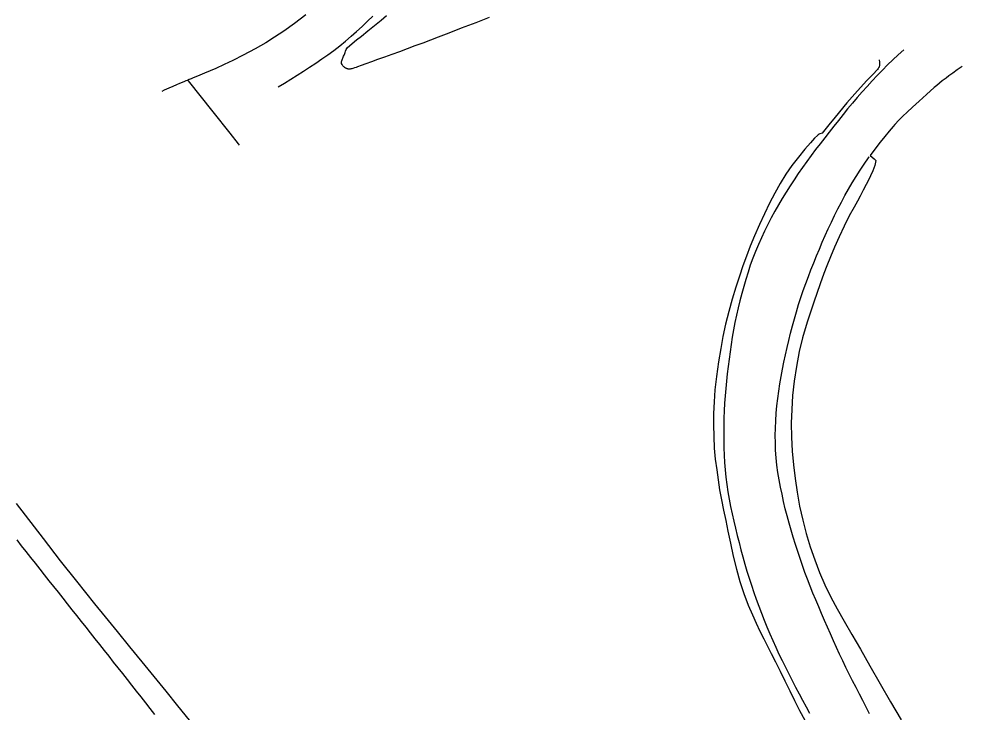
# Model space of a CAD drawing. Extents: x 1948091 to 1975253, y 787267 to 823306.
# Drawn here: x 1964360.7 to 1964678.9, y 804443.2 to 804677 of the extents above; entities that cross this region are included whole.
import ezdxf

# ---------------------------------------------------------------- set-up
doc = ezdxf.new("R2010")
doc.units = 0
for name, color, linetype in [('RD_EX_Conc', 7, 'Continuous'), ('RD_EX_Pavement_Markings', 7, 'Continuous'), ('RD_EX_Road', 7, 'Continuous')]:
    doc.layers.add(name, color=color, linetype=linetype)

msp = doc.modelspace()

# ---------------------------------------------------------------- linework, layer by layer
at = {"layer": 'RD_EX_Conc'}
msp.add_lwpolyline([(1964417.81, 804656.11), (1964426.1, 804645.66), (1964431.84, 804638.45), (1964434.63, 804634.91), (1964434.97, 804634.48)], dxfattribs=at)
at = {"layer": 'RD_EX_Pavement_Markings'}
for points in [[(1964448.12, 804654.13), (1964450.28, 804655.4), (1964452.43, 804656.67), (1964454.54, 804658), (1964456.65, 804659.35), (1964458.74, 804660.71), (1964460.82, 804662.1), (1964462.89, 804663.51), (1964464.92, 804664.96), (1964466.96, 804666.42), (1964468.91, 804667.97), (1964470.87, 804669.53), (1964472.75, 804671.18), (1964474.63, 804672.82), (1964476.51, 804674.47), (1964478.3, 804676.21), (1964480.09, 804677.95)], [(1964659.22, 804666.63), (1964657.36, 804664.96), (1964655.56, 804663.22), (1964653.77, 804661.48), (1964652, 804659.72), (1964650.28, 804657.9), (1964648.57, 804656.08), (1964646.85, 804654.26), (1964645.2, 804652.38), (1964643.55, 804650.5), (1964641.9, 804648.63), (1964640.29, 804646.72), (1964638.75, 804644.75), (1964637.21, 804642.78), (1964635.66, 804640.82), (1964634.11, 804638.86), (1964632.56, 804636.9), (1964631.01, 804634.94), (1964629.48, 804632.96), (1964627.95, 804630.98), (1964626.47, 804628.96), (1964625.03, 804626.93), (1964623.61, 804624.87), (1964622.23, 804622.78), (1964620.88, 804620.67), (1964619.54, 804618.57), (1964618.23, 804616.44), (1964616.95, 804614.29), (1964615.72, 804612.12), (1964614.52, 804609.92), (1964613.35, 804607.71), (1964612.22, 804605.48), (1964611.2, 804603.2), (1964610.19, 804600.91), (1964609.21, 804598.62), (1964608.3, 804596.29), (1964607.44, 804593.94), (1964606.68, 804591.56), (1964605.92, 804589.17), (1964605.23, 804586.77), (1964604.54, 804584.37), (1964603.94, 804581.94), (1964603.34, 804579.52), (1964602.79, 804577.08), (1964602.26, 804574.64), (1964601.78, 804572.18), (1964601.36, 804569.72), (1964600.95, 804567.25), (1964600.61, 804564.78), (1964600.27, 804562.3), (1964599.95, 804559.82), (1964599.67, 804557.34), (1964599.39, 804554.85), (1964599.16, 804552.36), (1964598.97, 804549.87), (1964598.77, 804547.38), (1964598.67, 804544.88), (1964598.57, 804542.39), (1964598.52, 804539.89), (1964598.51, 804537.39), (1964598.5, 804534.89), (1964598.57, 804532.39), (1964598.64, 804529.89), (1964598.76, 804527.4), (1964598.99, 804524.91), (1964599.22, 804522.42), (1964599.56, 804519.94), (1964599.9, 804517.47), (1964600.33, 804515), (1964600.79, 804512.55), (1964601.28, 804510.1), (1964601.85, 804507.66), (1964602.41, 804505.23), (1964603.02, 804502.81), (1964603.65, 804500.39), (1964604.27, 804497.97), (1964604.94, 804495.56), (1964605.62, 804493.15), (1964606.3, 804490.75), (1964607.06, 804488.37), (1964607.81, 804485.98), (1964608.6, 804483.61), (1964609.44, 804481.26), (1964610.29, 804478.91), (1964611.18, 804476.58), (1964612.08, 804474.24), (1964613.04, 804471.93), (1964614.01, 804469.63), (1964615.01, 804467.34), (1964616.07, 804465.08), (1964617.12, 804462.81), (1964618.22, 804460.57), (1964619.31, 804458.32), (1964620.43, 804456.08), (1964621.57, 804453.86), (1964622.71, 804451.64), (1964623.88, 804449.43), (1964625.06, 804447.23), (1964626.24, 804445.02), (1964627.42, 804442.82)], [(1964647.68, 804442.64), (1964646.54, 804444.86), (1964645.4, 804447.08), (1964644.25, 804449.31), (1964643.11, 804451.53), (1964641.97, 804453.75), (1964640.83, 804455.98), (1964639.73, 804458.22), (1964638.62, 804460.46), (1964637.56, 804462.72), (1964636.54, 804465), (1964635.51, 804467.28), (1964634.5, 804469.57), (1964633.49, 804471.85), (1964632.5, 804474.15), (1964631.51, 804476.44), (1964630.53, 804478.74), (1964629.56, 804481.04), (1964628.59, 804483.34), (1964627.68, 804485.67), (1964626.78, 804488), (1964625.9, 804490.34), (1964625.08, 804492.7), (1964624.25, 804495.06), (1964623.46, 804497.43), (1964622.67, 804499.8), (1964621.9, 804502.18), (1964621.22, 804504.58), (1964620.54, 804506.99), (1964619.89, 804509.4), (1964619.26, 804511.82), (1964618.69, 804514.25), (1964618.15, 804516.69), (1964617.65, 804519.14), (1964617.17, 804521.59), (1964616.74, 804524.05), (1964616.4, 804526.53), (1964616.14, 804529.02), (1964616, 804531.51), (1964615.9, 804534.01), (1964615.87, 804536.51), (1964615.93, 804539.01), (1964616.02, 804541.5), (1964616.18, 804544), (1964616.41, 804546.49), (1964616.69, 804548.97), (1964617.03, 804551.45), (1964617.4, 804553.92), (1964617.82, 804556.38), (1964618.28, 804558.84), (1964618.73, 804561.3), (1964619.29, 804563.74), (1964619.87, 804566.17), (1964620.46, 804568.6), (1964621.06, 804571.02), (1964621.66, 804573.45), (1964622.31, 804575.86), (1964623.02, 804578.26), (1964623.73, 804580.66), (1964624.52, 804583.03), (1964625.32, 804585.4), (1964626.16, 804587.75), (1964627.03, 804590.09), (1964627.92, 804592.43), (1964628.85, 804594.75), (1964629.79, 804597.07), (1964630.74, 804599.38), (1964631.74, 804601.67), (1964632.74, 804603.96), (1964633.75, 804606.25), (1964634.82, 804608.5), (1964635.89, 804610.76), (1964637, 804613.01), (1964638.16, 804615.22), (1964639.32, 804617.43), (1964640.58, 804619.59), (1964641.86, 804621.74), (1964643.19, 804623.86), (1964644.53, 804625.96), (1964645.91, 804628.05), (1964647.32, 804630.11), (1964647.56, 804630.47)], [(1964359.95, 804501.27), (1964361.49, 804499.3), (1964363.04, 804497.34), (1964364.59, 804495.38), (1964366.15, 804493.42), (1964367.7, 804491.46), (1964369.25, 804489.5), (1964370.8, 804487.54), (1964372.36, 804485.59), (1964373.91, 804483.63), (1964375.46, 804481.67), (1964377.02, 804479.71), (1964378.57, 804477.75), (1964380.12, 804475.79), (1964381.67, 804473.83), (1964383.22, 804471.87), (1964384.77, 804469.91), (1964386.32, 804467.95), (1964387.87, 804465.98), (1964389.42, 804464.02), (1964390.97, 804462.06), (1964392.52, 804460.1), (1964394.07, 804458.14), (1964395.62, 804456.18), (1964397.17, 804454.21), (1964398.72, 804452.25), (1964400.27, 804450.29), (1964401.82, 804448.33), (1964403.37, 804446.37), (1964404.91, 804444.4), (1964406.46, 804442.43)]]:
    msp.add_lwpolyline(points, dxfattribs=at)
at = {"layer": 'RD_EX_Road'}
for points in [[(1964457.54, 804678.45), (1964453.67, 804675.51), (1964450.09, 804672.92), (1964446.93, 804670.82), (1964443.94, 804668.94), (1964440.44, 804666.92), (1964436.38, 804664.77), (1964432.86, 804663), (1964429.94, 804661.59), (1964427.1, 804660.31), (1964425.25, 804659.5), (1964423.29, 804658.7), (1964421.68, 804658.03), (1964420.41, 804657.51), (1964419.49, 804657.11), (1964418.77, 804656.81), (1964418.13, 804656.54), (1964417.56, 804656.3), (1964417.05, 804656.1), (1964416.51, 804655.87), (1964415.79, 804655.58), (1964414.92, 804655.21), (1964413.88, 804654.76), (1964412.67, 804654.24), (1964411.29, 804653.64), (1964409.73, 804652.96), (1964408.88, 804652.59)], [(1964519.38, 804677.47), (1964517.1, 804676.6), (1964514.79, 804675.71), (1964512.4, 804674.8), (1964509.93, 804673.85), (1964507.38, 804672.88), (1964504.79, 804671.88), (1964502.18, 804670.89), (1964499.55, 804669.89), (1964496.91, 804668.89), (1964494.27, 804667.9), (1964491.65, 804666.92), (1964489.04, 804665.96), (1964486.46, 804665.01), (1964483.99, 804664.11), (1964481.71, 804663.29), (1964479.63, 804662.53), (1964477.75, 804661.86), (1964476.15, 804661.28), (1964474.88, 804660.83), (1964474.44, 804660.68), (1964473.96, 804660.51), (1964473.39, 804660.32), (1964473.01, 804660.21), (1964472.69, 804660.13), (1964472.44, 804660.08), (1964472.24, 804660.07), (1964472.08, 804660.08), (1964471.92, 804660.09), (1964471.77, 804660.12), (1964471.62, 804660.15), (1964471.47, 804660.19), (1964471.31, 804660.26), (1964471.13, 804660.34), (1964470.94, 804660.44), (1964470.74, 804660.56), (1964470.55, 804660.68), (1964470.37, 804660.83), (1964470.19, 804660.98), (1964470.02, 804661.16), (1964469.85, 804661.39), (1964469.7, 804661.66), (1964469.55, 804661.97), (1964469.5, 804662.16), (1964469.5, 804662.38), (1964469.54, 804662.63), (1964469.63, 804662.91), (1964469.75, 804663.2), (1964469.87, 804663.51), (1964470, 804663.82), (1964470.12, 804664.13), (1964470.25, 804664.45), (1964470.37, 804664.75), (1964470.49, 804665.05), (1964470.6, 804665.34), (1964470.73, 804665.67), (1964470.91, 804666.11), (1964471.12, 804666.65), (1964471.38, 804667.29), (1964473.09, 804668.72), (1964474.6, 804669.94), (1964476.25, 804671.24), (1964478.39, 804672.96), (1964480.71, 804674.84), (1964482.88, 804676.63), (1964484.71, 804678.21)], [(1964650.92, 804663.19), (1964651.03, 804662.47), (1964651.05, 804662.12), (1964651.02, 804661.44), (1964650.98, 804661.17), (1964650.94, 804660.96), (1964650.89, 804660.79), (1964650.75, 804660.52), (1964650.56, 804660.24), (1964650.32, 804659.95), (1964650.04, 804659.66), (1964649.07, 804658.66), (1964646.8, 804656.26), (1964643.64, 804652.81), (1964640.03, 804648.67), (1964636.03, 804643.87), (1964633.89, 804641.25), (1964631.66, 804638.47), (1964630.94, 804638.23), (1964630.64, 804638.1), (1964630.38, 804637.96), (1964630.08, 804637.74), (1964629.13, 804636.82), (1964627.72, 804635.27), (1964625.88, 804633.11), (1964623.68, 804630.41), (1964621.51, 804627.56), (1964619.45, 804624.62), (1964617.52, 804621.51), (1964615.72, 804618.24), (1964613.95, 804614.85), (1964612.2, 804611.32), (1964610.5, 804607.64), (1964608.86, 804603.85), (1964607.42, 804600.32), (1964606.16, 804597.05), (1964604.96, 804593.73), (1964603.77, 804590.26), (1964602.56, 804586.52), (1964601.33, 804582.52), (1964600.17, 804578.33), (1964599.12, 804574.02), (1964598.22, 804569.86), (1964597.46, 804565.82), (1964596.72, 804561.31), (1964596.01, 804556.39), (1964595.51, 804551.88), (1964595.22, 804547.86), (1964595.06, 804543.95), (1964595.01, 804540.07), (1964595.09, 804536.17), (1964595.3, 804532.26), (1964595.64, 804528.52), (1964596.1, 804524.97), (1964596.59, 804521.55), (1964597.1, 804518.21), (1964597.72, 804514.81), (1964598.42, 804511.31), (1964599.14, 804507.79), (1964599.87, 804504.19), (1964600.71, 804500.19), (1964601.69, 804495.79), (1964602.76, 804491.45), (1964603.94, 804487.24), (1964605.28, 804483.18), (1964606.76, 804479.31), (1964608.16, 804475.98), (1964609.45, 804473.16), (1964610.71, 804470.51), (1964611.96, 804467.95), (1964613.2, 804465.47), (1964614.47, 804463), (1964615.91, 804460.19), (1964617.51, 804457), (1964619.13, 804453.73), (1964620.76, 804450.42), (1964622.41, 804447.11), (1964624.1, 804443.81), (1964625.82, 804440.5)], [(1964678.92, 804660.99), (1964677.27, 804659.82), (1964675.79, 804658.74), (1964674.46, 804657.77), (1964673.52, 804657.07), (1964672.23, 804656.09), (1964671.25, 804655.31), (1964670.34, 804654.57), (1964669.51, 804653.86), (1964666.89, 804651.56), (1964664.4, 804649.3), (1964662.18, 804647.26), (1964660.4, 804645.6), (1964658.91, 804644.17), (1964657.56, 804642.83), (1964656.26, 804641.46), (1964655.6, 804640.72), (1964654.25, 804639.13), (1964652.82, 804637.39), (1964651.25, 804635.42), (1964649.14, 804632.66), (1964647.87, 804630.96), (1964649.23, 804629.84), (1964649.85, 804629.21), (1964649.41, 804627.57), (1964648.76, 804625.8), (1964648.03, 804624.1), (1964647.33, 804622.65), (1964646.55, 804621.13), (1964645.55, 804619.21), (1964644.51, 804617.23), (1964643.57, 804615.53), (1964642.44, 804613.5), (1964640.85, 804610.55), (1964639.08, 804607.09), (1964637.41, 804603.55), (1964635.86, 804600.05), (1964634.46, 804596.72), (1964633.25, 804593.72), (1964632.27, 804591.19), (1964630.98, 804587.61), (1964628.83, 804581.46), (1964626.61, 804574.74), (1964625.07, 804569.48), (1964623.96, 804564.79), (1964622.99, 804559.81), (1964622.22, 804554.8), (1964621.72, 804550.01), (1964621.42, 804545.33), (1964621.28, 804540.65), (1964621.32, 804535.95), (1964621.58, 804531.24), (1964622.01, 804526.58), (1964622.55, 804522.02), (1964623.24, 804517.45), (1964624.1, 804512.72), (1964625.14, 804507.99), (1964626.34, 804503.42), (1964627.7, 804498.96), (1964629.19, 804494.57), (1964630.82, 804490.28), (1964632.62, 804486.11), (1964634.6, 804482.03), (1964636.79, 804478.01), (1964639.17, 804473.87), (1964641.73, 804469.44), (1964644.59, 804464.49), (1964647.83, 804458.82), (1964651.3, 804452.77), (1964654.8, 804446.72), (1964658.34, 804440.66)], [(1964418.28, 804440.46), (1964414.29, 804445.38), (1964410.32, 804450.27), (1964406.32, 804455.18), (1964402.26, 804460.17), (1964398.12, 804465.23), (1964393.92, 804470.36), (1964389.88, 804475.3), (1964386.25, 804479.77), (1964380.2, 804487.33), (1964374.76, 804494.24), (1964368.95, 804501.74), (1964362.92, 804509.59), (1964359.88, 804513.56)]]:
    msp.add_lwpolyline(points, dxfattribs=at)

doc.saveas('drawing.dxf')
